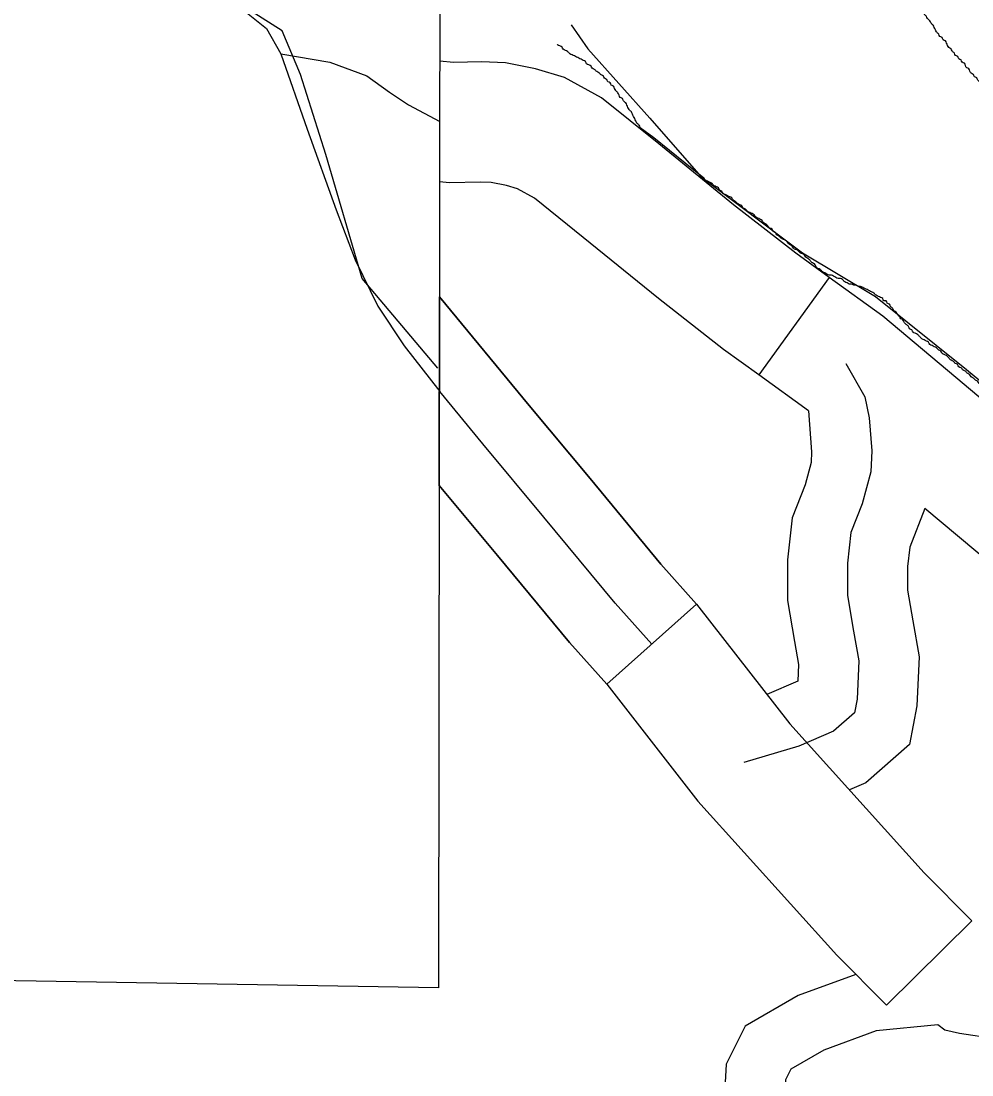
# Model space of a CAD drawing. Extents: x 813775 to 1157140, y 1757555 to 1979907.
# Drawn here: x 1011112 to 1013486, y 1837968 to 1840598 of the extents above; entities that cross this region are included whole.
import ezdxf

# ---------------------------------------------------------------- set-up
doc = ezdxf.new("R2010")
doc.units = 0
for name, color, linetype in [('Level 31', 7, 'Continuous'), ('Level 32', 7, 'Continuous'), ('Level 33', 7, 'Continuous'), ('Level 34', 7, 'Continuous'), ('Level 45', 7, 'Continuous'), ('Level 6', 7, 'Continuous'), ('Level 7', 7, 'Continuous'), ('Level 9', 7, 'Continuous')]:
    doc.layers.add(name, color=color, linetype=linetype)

msp = doc.modelspace()

# ---------------------------------------------------------------- linework, layer by layer
at = {"layer": 'Level 31'}
for p, q in [((1012798.3, 1839142.6), (1012574.5, 1838942.8)), ((1012574.5, 1838942.8), (1012798.3, 1839142.6))]:
    msp.add_line(p, q, dxfattribs=at)
for points in [[(1012574.5, 1838942.8), (1012481.3, 1839047.1), (1012301.6, 1839264.4), (1012156.1, 1839439.1), (1012156.7, 1839910.2)], [(1012156.7, 1839910.2), (1012156.1, 1839439.1), (1012301.6, 1839264.4), (1012481.3, 1839047.1), (1012574.5, 1838942.8)], [(1012156.7, 1839910.2), (1012380.4, 1839638.5), (1012532.4, 1839456), (1012708.9, 1839242.7), (1012798.3, 1839142.6)], [(1012798.3, 1839142.6), (1012708.9, 1839242.7), (1012532.4, 1839456), (1012380.4, 1839638.5), (1012156.7, 1839910.2)], [(1012686.4, 1839042.7), (1012595.1, 1839144.9), (1012417, 1839360.2), (1012264.9, 1839542.8), (1012157.6, 1839673.2)]]:
    msp.add_lwpolyline(points, dxfattribs=at)
at = {"layer": 'Level 32'}
for p, q in [((1013129.7, 1839957.8), (1012953.9, 1839714.7)), ((1013272.4, 1838141.4), (1013485.6, 1838352.4))]:
    msp.add_line(p, q, dxfattribs=at)
for points in [[(1013129.7, 1839957.8), (1013045.7, 1840018.5), (1012890.5, 1840139.8), (1012704.5, 1840291.4), (1012561.3, 1840406.5), (1012468.8, 1840457.2), (1012396.4, 1840479.3), (1012321.8, 1840493.7), (1012261.9, 1840496.7), (1012191.3, 1840494.6), (1012157.5, 1840497.8)], [(1012953.9, 1839714.7), (1012865.4, 1839778.7), (1012703.4, 1839905.3), (1012515.7, 1840058.2), (1012393.9, 1840156.2), (1012351.7, 1840179.3), (1012324.1, 1840187.7), (1012285.8, 1840195.1), (1012258.8, 1840196.4), (1012181.7, 1840194.2), (1012157.1, 1840196.5)], [(1013946, 1839251.1), (1013739.6, 1839461.8), (1013523.3, 1839642.6), (1013262.9, 1839861.4), (1013129.7, 1839957.8)], [(1013170.6, 1839743.1), (1013218.4, 1839660.5), (1013229.3, 1839608.1), (1013235.8, 1839525.4), (1013233.6, 1839473.2), (1013211.9, 1839393), (1013183.6, 1839321.2), (1013174.9, 1839245.1), (1013174.9, 1839164.6), (1013190.1, 1839075.5), (1013203.2, 1839001.5), (1013198.8, 1838905.9), (1013192.3, 1838871.1), (1013140.2, 1838825.4), (1013053.3, 1838788.4), (1012916.4, 1838747.1)], [(1013077.4, 1839625.4), (1012953.9, 1839714.7)], [(1013077.4, 1839625.4), (1013085.5, 1839522.6), (1013084.4, 1839496.2), (1013069.3, 1839440.2), (1013036.8, 1839357.8), (1013024.9, 1839253.6), (1013024.9, 1839151.9), (1013042.4, 1839049.8), (1013052.6, 1838991.8), (1013050.7, 1838950.3), (1012973.7, 1838917.6)], [(1013368.4, 1839381.1), (1013330.4, 1839284.6), (1013324.9, 1839236.6), (1013324.9, 1839177.3), (1013337.9, 1839101.1), (1013353.8, 1839011.3), (1013348.2, 1838888.6), (1013330.2, 1838792.4), (1013221, 1838696.8), (1013179.9, 1838679.3)], [(1013731.8, 1839041.1), (1013535.8, 1839241.1), (1013368.4, 1839381.1)], [(1012798.3, 1839142.6), (1013031.4, 1838843.6), (1013366.7, 1838472.5), (1013485.6, 1838352.4)], [(1012574.5, 1838942.8), (1012801.4, 1838650.6), (1013148.7, 1838266.3), (1013272.4, 1838141.4)], [(1013195.9, 1838218.7), (1013052.1, 1838165.9), (1012919.4, 1838089), (1012872.3, 1837994.6), (1012868.4, 1837918.9)]]:
    msp.add_lwpolyline(points, dxfattribs=at)
at = {"layer": 'Level 33'}
for points in [[(1011335.8, 1840709.6), (1011476, 1840697.1), (1011584.5, 1840674.5), (1011645.6, 1840642.8), (1011724.7, 1840579.5), (1011760.9, 1840516.1), (1011826.5, 1840328.2), (1011898.8, 1840126.8)], [(1011898.8, 1840126.8), (1011946.3, 1840002.4), (1012002.8, 1839886.9), (1012068.4, 1839787.4), (1012157.6, 1839673.2)]]:
    msp.add_lwpolyline(points, dxfattribs=at)
at = {"layer": 'Level 34'}
msp.add_lwpolyline([(1011760.9, 1840516.1), (1011883, 1840495.7), (1011975.7, 1840461.8), (1012032.2, 1840421), (1012079.7, 1840389.4), (1012157.3, 1840347.1)], dxfattribs=at)
at = {"layer": 'Level 45'}
for points in [[(1013400.2, 1838092.7), (1013246.4, 1838077.4), (1013116.1, 1838029.6), (1013033.5, 1837981.7), (1013020.5, 1837955.7), (1013016.1, 1837870.8), (1013033.5, 1837736), (1013063.9, 1837481.6)], [(1013658.7, 1838010), (1013615.3, 1838036.1), (1013543.6, 1838057.9), (1013454.5, 1838070.9), (1013417.6, 1838079.6), (1013400.2, 1838092.7)]]:
    msp.add_lwpolyline(points, dxfattribs=at)
at = {"layer": 'Level 6'}
msp.add_lwpolyline([(1010484.1, 1842079), (1010702, 1841869.2), (1010800.7, 1841791), (1010944.6, 1841696.4), (1011191.3, 1841564.7), (1011368.1, 1841490.6), (1011399.5, 1841465.5), (1011425.7, 1841441.3), (1011466.8, 1841346.6), (1011493.6, 1841313.1), (1011528.5, 1841276.7), (1011762.8, 1841095.6), (1012132.9, 1840819.9), (1012157.9, 1840799.8), (1012154.5, 1838184.9), (1008788.3, 1838240.5)], dxfattribs=at)
msp.add_lwpolyline([(1010484.1, 1842079), (1010702, 1841869.2), (1010800.7, 1841791), (1010944.6, 1841696.4), (1011191.3, 1841564.7), (1011368.1, 1841490.6), (1011399.5, 1841465.5), (1011425.7, 1841441.3), (1011466.8, 1841346.6), (1011493.6, 1841313.1), (1011528.5, 1841276.7), (1011762.8, 1841095.6), (1012132.9, 1840819.9), (1012157.9, 1840799.8), (1012154.5, 1838184.9), (1008788.3, 1838240.5)], dxfattribs=at)
msp.add_lwpolyline([(1010484.1, 1842079), (1010702, 1841869.2), (1010800.7, 1841791), (1010944.6, 1841696.4), (1011191.3, 1841564.7), (1011368.1, 1841490.6), (1011399.5, 1841465.5), (1011425.7, 1841441.3), (1011466.8, 1841346.6), (1011493.6, 1841313.1), (1011528.5, 1841276.7), (1011762.8, 1841095.6), (1012132.9, 1840819.9), (1012157.9, 1840799.8), (1012154.5, 1838184.9), (1008788.3, 1838240.5)], dxfattribs=at)
at = {"layer": 'Level 7'}
for points in [[(1012152.6, 1839732), (1011963.9, 1839955.8), (1011873.1, 1840265), (1011809.5, 1840465), (1011764, 1840574.1), (1011564.2, 1840701.4), (1011137.2, 1840746.9), (1011146.3, 1840828.7), (1012091.1, 1840728.7), (1012190.5, 1840702.2)], [(1012485, 1840588.8), (1012527.1, 1840528.7), (1012681.5, 1840355.9), (1012808.7, 1840210.4), (1013063.1, 1840019.5), (1013244.8, 1839910.4), (1013471.9, 1839728.5), (1013780.7, 1839473.9), (1014098.7, 1839246.6), (1014280.3, 1839010.2), (1014353, 1838855.6), (1014716.4, 1838592), (1014907.2, 1838301), (1014907.2, 1838137.3), (1014716.4, 1838201), (1014407.5, 1838210.1), (1014135, 1838291.9), (1013689.9, 1838264.6), (1013606, 1838201.6)]]:
    msp.add_lwpolyline(points, dxfattribs=at)
at = {"layer": 'Level 9'}
msp.add_lwpolyline([(1012657.7, 1840332.7), (1012691.7, 1840307.9), (1012769.7, 1840244.3), (1012816.1, 1840207.1)], dxfattribs=at)
for points in [[(1013580.1, 1840491.3), (1013595.2, 1840487.3), (1013598, 1840481.7), (1013600.8, 1840476.1), (1013600.8, 1840470.5), (1013603.6, 1840464.9), (1013603.6, 1840459.3), (1013603.6, 1840453.8), (1013600.8, 1840448.2), (1013600.8, 1840442.6), (1013598, 1840437), (1013592.4, 1840434.2), (1013586.8, 1840428.6), (1013581.2, 1840423.1), (1013575.7, 1840420.3), (1013570.1, 1840414.7), (1013564.5, 1840411.9), (1013558.9, 1840411.9), (1013553.4, 1840409.1), (1013547.8, 1840409.1), (1013542.2, 1840411.9), (1013536.6, 1840414.7), (1013531, 1840417.5), (1013528.2, 1840423.1), (1013522.7, 1840425.8), (1013519.9, 1840431.4), (1013514.3, 1840434.2), (1013508.7, 1840439.8), (1013505.9, 1840445.4), (1013500.3, 1840451), (1013497.6, 1840456.5), (1013492, 1840459.3), (1013489.2, 1840464.9), (1013483.6, 1840467.7), (1013480.8, 1840473.3), (1013478, 1840478.9), (1013472.5, 1840481.7), (1013469.7, 1840487.3), (1013466.9, 1840492.8), (1013461.3, 1840495.6), (1013458.5, 1840501.2), (1013452.9, 1840504), (1013450.1, 1840509.6), (1013444.6, 1840512.4), (1013441.8, 1840518), (1013436.2, 1840523.5), (1013433.4, 1840529.1), (1013427.8, 1840531.9), (1013425, 1840537.5), (1013422.2, 1840543.1), (1013419.4, 1840548.7), (1013413.9, 1840551.4), (1013411.1, 1840557), (1013405.5, 1840559.8), (1013402.7, 1840565.4), (1013397.1, 1840571), (1013394.3, 1840576.6), (1013391.6, 1840582.1), (1013388.8, 1840587.7), (1013383.2, 1840593.3), (1013380.4, 1840598.9), (1013374.8, 1840604.5), (1013372, 1840610.1), (1013366.4, 1840615.6), (1013363.7, 1840621.2), (1013358.1, 1840624), (1013352.5, 1840629.6), (1013349.7, 1840635.2), (1013344.1, 1840638), (1013341.3, 1840643.5), (1013338.5, 1840649.1), (1013333, 1840651.9), (1013330.2, 1840657.5), (1013327.4, 1840663.1), (1013321.8, 1840668.7), (1013319, 1840674.2), (1013313.4, 1840679.8), (1013310.7, 1840685.4), (1013307.9, 1840691), (1013305.1, 1840696.6), (1013299.5, 1840699.4), (1013296.7, 1840705), (1013293.9, 1840710.5), (1013288.3, 1840713.3), (1013285.5, 1840718.9), (1013280, 1840724.5), (1013277.2, 1840730.1), (1013271.6, 1840732.9), (1013268.8, 1840738.4)], [(1012657.7, 1840332.7), (1012655.1, 1840337.9), (1012649.5, 1840343.5), (1012646.7, 1840349.1), (1012643.9, 1840354.7), (1012641.1, 1840360.3), (1012638.3, 1840365.8), (1012635.6, 1840371.4), (1012630, 1840377), (1012627.2, 1840382.6), (1012624.4, 1840388.2), (1012621.6, 1840393.8), (1012616, 1840399.3), (1012613.2, 1840404.9), (1012607.7, 1840407.7), (1012604.9, 1840413.3), (1012602.1, 1840418.9), (1012596.5, 1840424.5), (1012593.7, 1840430), (1012590.9, 1840435.6), (1012585.3, 1840438.4), (1012582.6, 1840444), (1012577, 1840446.8), (1012574.2, 1840452.4), (1012568.6, 1840455.2), (1012565.8, 1840460.7), (1012560.2, 1840463.5), (1012554.7, 1840469.1), (1012549.1, 1840471.9), (1012543.5, 1840477.5), (1012537.9, 1840480.3), (1012535.1, 1840485.9), (1012529.6, 1840488.6), (1012524, 1840491.4), (1012521.2, 1840497), (1012515.6, 1840499.8), (1012510, 1840502.6), (1012504.4, 1840505.4), (1012498.9, 1840508.2), (1012493.3, 1840511), (1012487.7, 1840513.8), (1012482.1, 1840516.6), (1012476.5, 1840522.1), (1012471, 1840524.9), (1012465.4, 1840527.7), (1012462.6, 1840533.3), (1012457, 1840536.1), (1012451.4, 1840538.9), (1012450.5, 1840539.3)], [(1012847.6, 1840184.4), (1012842, 1840187.2), (1012836.4, 1840192.8), (1012830.8, 1840195.6), (1012825.3, 1840198.4), (1012819.7, 1840201.2), (1012816.9, 1840206.8), (1012816.1, 1840207.1)], [(1013305.1, 1839860.7), (1013299.5, 1839866.3), (1013296.7, 1839871.8), (1013291.1, 1839874.6), (1013288.3, 1839880.2), (1013282.8, 1839885.8), (1013280, 1839891.4), (1013274.4, 1839894.2), (1013271.6, 1839899.7), (1013266, 1839899.7), (1013263.2, 1839905.3), (1013257.7, 1839908.1), (1013252.1, 1839910.9), (1013246.5, 1839913.7), (1013240.9, 1839919.3), (1013235.3, 1839922.1), (1013229.8, 1839924.9), (1013224.2, 1839927.7), (1013218.6, 1839930.4), (1013213, 1839933.2), (1013207.4, 1839936), (1013201.9, 1839936), (1013196.3, 1839938.8), (1013190.7, 1839938.8), (1013185.1, 1839941.6), (1013179.5, 1839941.6), (1013174, 1839944.4), (1013168.4, 1839947.2), (1013162.8, 1839952.8), (1013157.2, 1839955.6), (1013151.6, 1839955.6), (1013146.1, 1839958.4), (1013140.5, 1839961.1), (1013134.9, 1839963.9), (1013129.3, 1839963.9), (1013123.7, 1839966.7), (1013118.2, 1839969.5), (1013112.6, 1839972.3), (1013107, 1839977.9), (1013101.4, 1839980.7), (1013095.9, 1839986.3), (1013093.1, 1839991.8), (1013087.5, 1839994.6), (1013081.9, 1840000.2), (1013076.3, 1840005.8), (1013070.7, 1840008.6), (1013068, 1840014.2), (1013062.4, 1840017), (1013056.8, 1840019.8), (1013051.2, 1840025.3), (1013045.6, 1840028.1), (1013040.1, 1840030.9), (1013037.3, 1840036.5), (1013031.7, 1840039.3), (1013026.1, 1840044.9), (1013020.5, 1840050.5), (1013015, 1840053.2), (1013009.4, 1840056), (1013003.8, 1840061.6), (1012998.2, 1840064.4), (1012995.4, 1840070), (1012989.8, 1840072.8), (1012987.1, 1840078.4), (1012981.5, 1840081.2), (1012975.9, 1840086.7), (1012970.3, 1840092.3), (1012964.7, 1840095.1), (1012961.9, 1840100.7), (1012956.4, 1840103.5), (1012950.8, 1840106.3), (1012945.2, 1840109.1), (1012942.4, 1840114.7), (1012936.8, 1840117.4), (1012931.3, 1840120.2), (1012925.7, 1840123), (1012920.1, 1840128.6), (1012914.5, 1840131.4), (1012911.7, 1840137), (1012906.2, 1840139.8), (1012900.6, 1840142.6), (1012895, 1840148.1), (1012889.4, 1840150.9), (1012886.6, 1840156.5), (1012881, 1840159.3), (1012875.5, 1840162.1), (1012869.9, 1840164.9), (1012864.3, 1840167.7), (1012861.5, 1840173.3), (1012855.9, 1840176.1), (1012853.2, 1840181.6), (1012847.6, 1840184.4)], [(1013751.4, 1839486.7), (1013745.8, 1839489.5), (1013743.1, 1839495), (1013737.5, 1839500.6), (1013734.7, 1839506.2), (1013729.1, 1839509), (1013723.5, 1839514.6), (1013717.9, 1839517.4), (1013715.2, 1839523), (1013709.6, 1839528.5), (1013704, 1839531.3), (1013698.4, 1839536.9), (1013692.8, 1839542.5), (1013687.3, 1839545.3), (1013684.5, 1839550.9), (1013678.9, 1839553.7), (1013673.3, 1839559.2), (1013667.7, 1839562), (1013662.2, 1839567.6), (1013656.6, 1839570.4), (1013653.8, 1839576), (1013648.2, 1839578.8), (1013642.6, 1839581.6), (1013637, 1839584.4), (1013634.3, 1839589.9), (1013628.7, 1839592.7), (1013623.1, 1839595.5), (1013617.5, 1839598.3), (1013611.9, 1839603.9), (1013606.4, 1839603.9), (1013600.8, 1839606.7), (1013598, 1839612.3), (1013592.4, 1839615.1), (1013589.6, 1839620.6), (1013584, 1839623.4), (1013581.3, 1839629), (1013575.7, 1839634.6), (1013570.1, 1839640.2), (1013567.3, 1839645.8), (1013561.7, 1839648.6), (1013556.1, 1839654.1), (1013550.6, 1839656.9), (1013545, 1839662.5), (1013539.4, 1839668.1), (1013533.8, 1839670.9), (1013531, 1839676.5), (1013525.5, 1839679.3), (1013519.9, 1839682), (1013514.3, 1839687.6), (1013508.7, 1839690.4), (1013503.1, 1839693.2), (1013500.4, 1839698.8), (1013494.8, 1839701.6), (1013489.2, 1839707.2), (1013483.6, 1839710), (1013480.8, 1839715.5), (1013475.2, 1839718.3), (1013469.7, 1839723.9), (1013464.1, 1839726.7), (1013458.5, 1839732.3), (1013452.9, 1839735.1), (1013450.1, 1839740.7), (1013444.6, 1839743.4), (1013439, 1839749), (1013433.4, 1839751.8), (1013427.8, 1839757.4), (1013422.2, 1839763), (1013416.7, 1839765.8), (1013411.1, 1839768.6), (1013408.3, 1839774.1), (1013402.7, 1839776.9), (1013397.1, 1839782.5), (1013391.6, 1839785.3), (1013386, 1839788.1), (1013380.4, 1839790.9), (1013377.6, 1839796.5), (1013372, 1839799.3), (1013366.4, 1839802.1), (1013360.9, 1839804.8), (1013355.3, 1839810.4), (1013349.7, 1839816), (1013344.1, 1839818.8), (1013338.6, 1839821.6), (1013335.8, 1839827.2), (1013330.2, 1839830), (1013327.4, 1839835.5), (1013321.8, 1839841.1), (1013316.2, 1839846.7), (1013313.4, 1839852.3), (1013307.9, 1839855.1), (1013305.1, 1839860.7)]]:
    msp.add_spline(points, degree=3, dxfattribs=at)

doc.saveas('drawing.dxf')
